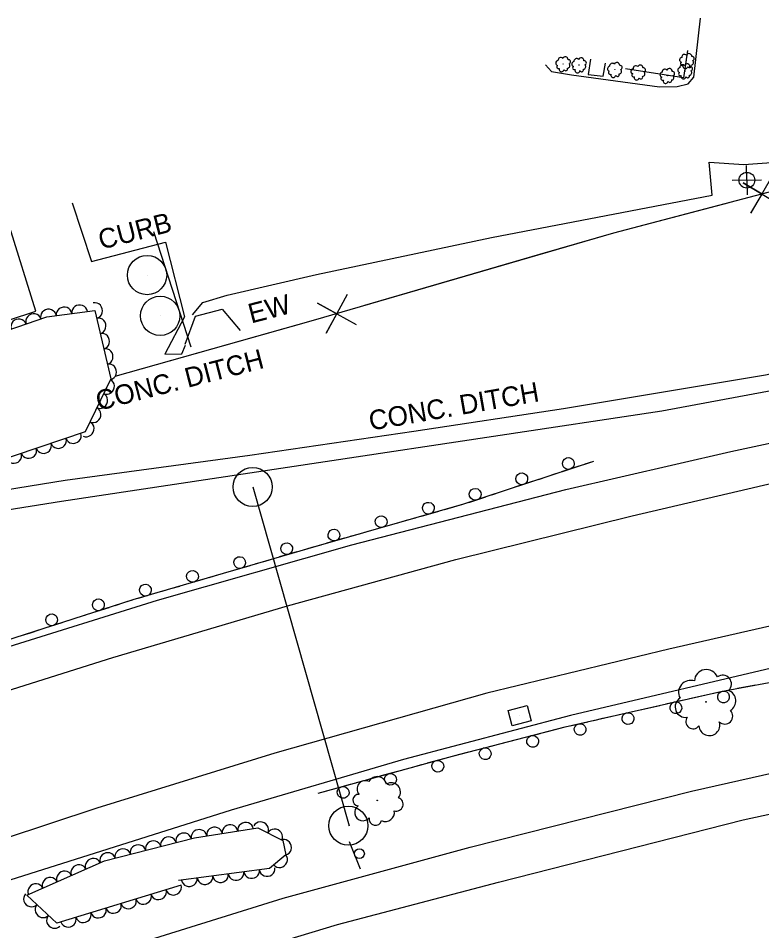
# Model space of a CAD drawing. Extents: x 1722896 to 1754269, y 648279 to 666297.
# Drawn here: x 1743219.4 to 1743408.7, y 651857.8 to 652090.2 of the extents above; entities that cross this region are included whole.
import ezdxf

# ---------------------------------------------------------------- set-up
doc = ezdxf.new("R2010")
doc.units = 0
for name, color, linetype in [('DESIGN - CENTERLINE - Proposed', 7, 'Continuous'), ('DESIGN - CENTERLINE - Proposed Text', 7, 'Continuous'), ('DESIGN - CONTOURS - Intermediate with optional Text', 7, 'Continuous'), ('DESIGN - PUBLIC HEARING - Shapes', 7, 'Continuous'), ('DESIGN - SCRATCH - User 1', 7, 'Continuous'), ('SURVEY - CENTERLINE - Preliminary Text', 7, 'Continuous'), ('SURVEY - CONTOURS - Intermediate with optional Text', 7, 'Continuous'), ('SURVEY - DRAINAGE - Natural Features', 7, 'Continuous'), ('SURVEY - VEGETATION - Features with Text', 7, 'Continuous')]:
    doc.layers.add(name, color=color, linetype=linetype)

msp = doc.modelspace()

# ---------------------------------------------------------------- linework, layer by layer
at = {"layer": 'DESIGN - CENTERLINE - Proposed'}
for points in [[(1743261.88, 652007.21), (1743264.51, 652014.36), (1743271.33, 652016.07), (1743275.9, 652010.7)], [(1743261.71, 652014.12), (1743256.69, 652004.62), (1743261.04, 652004.75), (1743261.93, 652006.95)], [(1743459.44, 652004.88), (1743417.43, 651996.48), (1743383.3, 651990.11), (1743297.52, 651977.21), (1743230.41, 651967.15), (1743198.42, 651962.07), (1743197.73, 651967.15), (1743231.29, 651972.58), (1743278.39, 651978.96), (1743320.12, 651985.05), (1743358.23, 651990.81), (1743409.69, 651999.38), (1743458.57, 652009.82), (1743459.44, 652004.88)]]:
    msp.add_lwpolyline(points, dxfattribs=at)
at = {"layer": 'DESIGN - CENTERLINE - Proposed Text'}
for points in [[(1743389.77, 652081.99), (1743388.74, 652075), (1743374.02, 652077.26)], [(1743365.06, 652079.79), (1743364.51, 652075.88), (1743368.3, 652075.45), (1743368.92, 652078.78)], [(1743244.03, 651999.05), (1743294.58, 652013.3), (1743371.04, 652035.57), (1743418.1, 652047.96), (1743457.18, 652053), (1743535.16, 652060.65), (1743631.92, 652070.97), (1743691.98, 652076.49), (1743692.5, 652074.49)], [(1743411.57, 652050.27), (1743405.97, 652040.52), (1743408.82, 652045.41), (1743403.94, 652048.26), (1743413.61, 652042.54)], [(1743352.17, 652030.07), (1743371.04, 652035.57), (1743400.38, 652043.29)], [(1743106.46, 652006.51), (1743115.25, 651979.9), (1743223.9, 652015.6), (1743217.18, 652037.12)], [(1743307.62, 652017.1), (1743352.17, 652030.07)], [(1743303.17, 652019.86), (1743297.82, 652009.97), (1743300.54, 652014.93), (1743295.58, 652017.66), (1743305.4, 652012.18)], [(1743244.03, 651999.05), (1743292.15, 652012.62)]]:
    msp.add_lwpolyline(points, dxfattribs=at)
at = {"layer": 'DESIGN - CONTOURS - Intermediate with optional Text'}
for q in [(1743404.84, 652052.68), (1743401.17, 652048.86), (1743408.67, 652049.02), (1743405, 652045.19)]:
    msp.add_line((1743404.92, 652048.94), q, dxfattribs=at)
msp.add_circle((1743404.92, 652048.94), 2, dxfattribs=at)
at = {"layer": 'DESIGN - PUBLIC HEARING - Shapes'}
for p, q in [((1743263.4, 652006.41), (1743253.9, 652035.81)), ((1743252.21, 652024.76), (1743252.21, 652024.76)), ((1743255.57, 652014.38), (1743255.57, 652014.38)), ((1743279.08, 651970.82), (1743303.61, 651884.58)), ((1743279.11, 651970.8), (1743279.11, 651970.8)), ((1743303.48, 651884.56), (1743303.48, 651884.56)), ((1743306.55, 651873.49), (1743303.74, 651880.44))]:
    msp.add_line(p, q, dxfattribs=at)
for centre, radius in [((1743252.18, 652024.78), 5), ((1743255.53, 652014.39), 5), ((1743279.08, 651970.82), 5), ((1743303.44, 651884.58), 5), ((1743306.27, 651877.44), 1.25)]:
    msp.add_circle(centre, radius, dxfattribs=at)
at = {"layer": 'DESIGN - SCRATCH - User 1'}
for points in [[(1743365.85, 651977.34), (1743332.79, 651966.42), (1743295.19, 651955.7), (1743248.55, 651942.05), (1743198.11, 651925.85), (1743163.63, 651914.49), (1743147.77, 651909.08), (1743105.66, 651892.59), (1743020.15, 651857.45), (1742984.3, 651841.33), (1742947.3, 651823.17), (1742893.81, 651795.58), (1742859.89, 651777.58), (1742850.32, 651773.45), (1742836.72, 651764.69), (1742796.21, 651741.15), (1742760.7, 651718.48), (1742717.06, 651689.37)], [(1743365.85, 651977.34), (1743363.62, 651976.6)], [(1743362.1, 651976.1), (1743357.74, 651974.66)], [(1743353.99, 651973.42), (1743351.75, 651972.68)], [(1743356.22, 651974.16), (1743353.99, 651973.42)], [(1743350.23, 651972.18), (1743345.87, 651970.74)], [(1743338.36, 651968.26), (1743334, 651966.82)], [(1743342.11, 651969.5), (1743339.88, 651968.76)], [(1743344.35, 651970.24), (1743342.11, 651969.5)], [(1743330.21, 651965.69), (1743327.95, 651965.04)], [(1743332.47, 651966.33), (1743330.21, 651965.69)], [(1743326.41, 651964.6), (1743321.99, 651963.34)], [(1743314.39, 651961.18), (1743309.97, 651959.92)], [(1743318.19, 651962.26), (1743315.93, 651961.61)], [(1743320.45, 651962.9), (1743318.19, 651962.26)], [(1743306.17, 651958.83), (1743303.91, 651958.19)], [(1743308.43, 651959.48), (1743306.17, 651958.83)], [(1743302.37, 651957.75), (1743297.95, 651956.49)], [(1743290.36, 651954.29), (1743285.95, 651953)], [(1743294.15, 651955.4), (1743291.9, 651954.74)], [(1743296.41, 651956.05), (1743295.19, 651955.7), (1743294.15, 651955.4)], [(1743282.16, 651951.89), (1743279.9, 651951.23)], [(1743284.41, 651952.55), (1743282.16, 651951.89)], [(1743278.36, 651950.78), (1743273.95, 651949.48)], [(1743266.37, 651947.26), (1743261.95, 651945.97)], [(1743270.16, 651948.37), (1743267.9, 651947.71)], [(1743272.41, 651949.03), (1743270.16, 651948.37)], [(1743258.16, 651944.86), (1743255.91, 651944.2)], [(1743260.42, 651945.52), (1743258.16, 651944.86)], [(1743254.37, 651943.75), (1743249.96, 651942.46)], [(1743242.42, 651940.08), (1743238.04, 651938.67)], [(1743246.19, 651941.29), (1743243.95, 651940.57)], [(1743248.42, 651942.01), (1743246.19, 651941.29)], [(1743236.52, 651938.19), (1743234.28, 651937.47)], [(1743230.52, 651936.26), (1743226.14, 651934.85)], [(1743234.28, 651937.47), (1743232.05, 651936.75)], [(1743222.38, 651933.64), (1743220.15, 651932.93)], [(1743224.62, 651934.36), (1743222.38, 651933.64)], [(1743295.72, 651892.85), (1743329.96, 651902.31), (1743358.63, 651909.73), (1743398.25, 651918.76), (1743420.2, 651922.81), (1743436.03, 651924.46)], [(1743396.47, 651918.36), (1743398.25, 651918.76), (1743400.98, 651919.27)], [(1743402.55, 651919.56), (1743404.86, 651919.98)], [(1743404.86, 651919.98), (1743407.18, 651920.41)], [(1743390.33, 651916.96), (1743392.62, 651917.48)], [(1743392.62, 651917.48), (1743394.91, 651918)], [(1743378.14, 651914.18), (1743380.43, 651914.7)], [(1743380.43, 651914.7), (1743382.72, 651915.22)], [(1743384.28, 651915.58), (1743388.77, 651916.6)], [(1743368.25, 651911.92), (1743370.54, 651912.45)], [(1743372.1, 651912.8), (1743376.58, 651913.83)], [(1743359.91, 651910.02), (1743364.39, 651911.05)], [(1743365.95, 651911.4), (1743368.25, 651911.92)], [(1743347.8, 651906.93), (1743352.25, 651908.08)], [(1743353.8, 651908.48), (1743356.08, 651909.07)], [(1743356.08, 651909.07), (1743358.35, 651909.66)], [(1743341.7, 651905.35), (1743343.98, 651905.94)], [(1743343.98, 651905.94), (1743346.25, 651906.53)], [(1743331.87, 651902.81), (1743334.15, 651903.39)], [(1743335.7, 651903.8), (1743340.15, 651904.95)], [(1743323.62, 651900.56), (1743328.06, 651901.79)], [(1743329.6, 651902.21), (1743329.96, 651902.31), (1743331.87, 651902.81)], [(1743311.58, 651897.23), (1743316.01, 651898.46)], [(1743317.55, 651898.88), (1743319.82, 651899.51)], [(1743319.82, 651899.51), (1743322.08, 651900.13)], [(1743305.5, 651895.55), (1743307.77, 651896.18)], [(1743307.77, 651896.18), (1743310.03, 651896.81)], [(1743299.53, 651893.9), (1743303.96, 651895.13)], [(1743295.72, 651892.85), (1743297.99, 651893.48)]]:
    msp.add_lwpolyline(points, dxfattribs=at)
for centre, start, end in [((1743359.47, 651976.81), 41.5364, 41.5266), ((1743347.6, 651972.89), 41.5364, 41.5266), ((1743335.73, 651968.97), 41.5364, 41.5266), ((1743323.81, 651965.42), 39.1725, 39.1627), ((1743311.79, 651961.99), 39.1725, 39.1627), ((1743299.77, 651958.57), 39.1725, 39.1627), ((1743287.75, 651955.09), 39.5785, 39.5687), ((1743275.76, 651951.58), 39.5785, 39.5687), ((1743263.76, 651948.06), 39.5785, 39.5687), ((1743251.76, 651944.55), 39.5785, 39.5687), ((1743239.8, 651940.81), 41.0646, 41.0548), ((1743227.9, 651936.99), 41.0646, 41.0548), ((1743398.97, 651917.37), 213.7112, 213.7013), ((1743386.84, 651914.62), 216.1018, 216.092), ((1743374.65, 651911.85), 216.1018, 216.092), ((1743362.46, 651909.07), 216.1018, 216.092), ((1743350.38, 651906.05), 217.7761, 217.7662), ((1743338.28, 651902.91), 217.7761, 217.7662), ((1743326.22, 651899.72), 218.7036, 218.6938), ((1743314.17, 651896.39), 218.7036, 218.6938), ((1743302.12, 651893.06), 218.7036, 218.6938)]:
    msp.add_arc(centre, 1.5, start, end, dxfattribs=at)
at = {"layer": 'SURVEY - CENTERLINE - Preliminary Text'}
for points in [[(1743353.61, 652078.31), (1743355.15, 652076.59), (1743360.3, 652075.77), (1743382.69, 652072.73), (1743387.14, 652072.84), (1743389.95, 652073.45), (1743391.43, 652075.21), (1743393.07, 652090.18)], [(1743263.74, 652014.7), (1743266.4, 652017.82), (1743272.59, 652019.68), (1743295.29, 652024.91), (1743339.93, 652034.37), (1743396.09, 652045.1), (1743395.34, 652053.51), (1743404.14, 652052.94), (1743435.59, 652055.25), (1743459.97, 652057.07), (1743474.77, 652058.8), (1743486.71, 652060.7), (1743490.74, 652061.54), (1743497.37, 652064), (1743501.76, 652066.33)], [(1743233.1, 652043.19), (1743238.01, 652028.25), (1743256.91, 652033.16), (1743261.71, 652014.12)], [(1743077.43, 651879.1), (1743116.86, 651894.33), (1743168.67, 651913.89), (1743215.74, 651929.74), (1743254.87, 651941.98), (1743304.29, 651956.06), (1743358.81, 651970.19), (1743400.83, 651979.85), (1743449.18, 651990.19), (1743483.97, 651996.23), (1743537.74, 652005.08), (1743590.79, 652012.12), (1743653.88, 652018.54), (1743708.61, 652022.88), (1743760.38, 652025.68)], [(1743095.73, 651874.85), (1743150.2, 651895.53), (1743203.3, 651914.75), (1743243.45, 651927.39), (1743287.98, 651940.56), (1743330.85, 651952.38), (1743375.7, 651963.47), (1743416.77, 651973.06), (1743448.51, 651979.7), (1743482.58, 651985.74), (1743514, 651990.88), (1743553.49, 651996.41), (1743594.71, 652001.79), (1743634.28, 652005.93), (1743686.17, 652011.19), (1743726.33, 652013.19), (1743781.43, 652015.13)], [(1743739.5, 651978.58), (1743679.01, 651974.91), (1743622.71, 651969.23), (1743572.43, 651963.4), (1743519.45, 651955.92), (1743471.96, 651948.17), (1743429.05, 651939.5), (1743385.01, 651929.51), (1743338.73, 651918.36), (1743284.73, 651903.06), (1743239.37, 651889.02), (1743191.84, 651873.3), (1743141.97, 651855.15), (1743078.32, 651829.85), (1743022.91, 651805.7), (1742968.99, 651780.4), (1742918.15, 651754.44), (1742878.3, 651732.61), (1742836.55, 651708.83), (1742793.81, 651683.04), (1742729.85, 651640.34)], [(1743745.59, 651968.56), (1743702.2, 651966.48), (1743661.64, 651962.8), (1743624.91, 651958.75), (1743587.39, 651954.5), (1743548.68, 651949.41), (1743511.11, 651944.13), (1743467.3, 651936.28), (1743416.97, 651926.05), (1743359.97, 651912.6), (1743317.49, 651901.43), (1743273.57, 651888.54), (1743200.78, 651865.49), (1743162.5, 651851.7), (1743116, 651833.85), (1743075.19, 651817.15), (1743046.65, 651804.71), (1742999.1, 651783.58), (1742946.09, 651756.96), (1742901.45, 651733.16), (1742857.56, 651709.19), (1742819.18, 651686.44), (1742770.8, 651655.86), (1742732.89, 651629.95)], [(1742739.16, 651601.84), (1742768.42, 651621.3), (1742809.14, 651647.39), (1742850.01, 651673.28), (1742889.56, 651696.34), (1742926.03, 651716.64), (1742967.88, 651738.94), (1743003.87, 651756.69), (1743053.93, 651780.07), (1743109.26, 651804.15), (1743147.66, 651819.4), (1743198.14, 651837.65), (1743250.32, 651854.71), (1743286.88, 651866.11), (1743334.42, 651879.14), (1743390.79, 651893.38), (1743436.41, 651903.65), (1743483.49, 651913.07), (1743525.14, 651920.01), (1743574.47, 651927.62), (1743632.88, 651934.34), (1743702.3, 651939.85), (1743751.26, 651942.93)], [(1742742.71, 651592.46), (1742764.5, 651607.4), (1742805.2, 651634.28), (1742840.42, 651656.19), (1742874.14, 651676.6), (1742907.07, 651695.07), (1742940.05, 651712.77), (1742986.34, 651736.62), (1743024.11, 651754.68), (1743082.9, 651781.61), (1743133.72, 651802.88), (1743172.13, 651817.62), (1743214.38, 651832.08), (1743262.78, 651847.99), (1743300.68, 651859.4), (1743341.66, 651870.2), (1743403.99, 651886.11), (1743447.4, 651895.51), (1743501.72, 651905.51), (1743577.86, 651917.18), (1743635.43, 651923.88), (1743689.08, 651928.99), (1743737.38, 651931.93)]]:
    msp.add_lwpolyline(points, dxfattribs=at)
at = {"layer": 'SURVEY - DRAINAGE - Natural Features'}
msp.add_line((1743347.06, 651912.59), (1743347.06, 651912.59), dxfattribs=at)
msp.add_lwpolyline([(1743345.14, 651910.03), (1743344.14, 651913.9), (1743348.98, 651915.15), (1743349.98, 651911.28), (1743345.14, 651910.03)], dxfattribs=at)
at = {"layer": 'SURVEY - VEGETATION - Features with Text'}
for points in [[(1743103.52, 652006.18), (1743112.99, 651978.06), (1743119.16, 651977.18), (1743226.63, 652014.17), (1743238.92, 652015.79), (1743242.92, 651998.38), (1743236.44, 651984.83), (1743212.45, 651976.8), (1743203.99, 651973.89), (1743205, 651966.83), (1743207.15, 651958.54), (1743204.47, 651950.08), (1743196.36, 651943.45), (1743186.29, 651934.79), (1743177.17, 651927.41), (1743168.83, 651922.73), (1743155.21, 651914.95), (1743123.86, 651904.86), (1743098.02, 651894.27)], [(1743260.85, 651869.39), (1743229.21, 651859.75), (1743221.55, 651866.89), (1743241.36, 651875.6), (1743264.23, 651881.52), (1743280.38, 651884.01), (1743286.72, 651880.77), (1743287.51, 651877.13), (1743283.34, 651873.65), (1743260.15, 651870.6)]]:
    msp.add_lwpolyline(points, dxfattribs=at)
for centre, radius in [((1743358.13, 652078.55), 0.022), ((1743362.18, 652078.28), 0.022), ((1743389.65, 652079.35), 0.022), ((1743371.29, 652077.09), 0.022), ((1743377.25, 652076.44), 0.022), ((1743384.65, 652075.57), 0.022), ((1743389.18, 652076.74), 0.022), ((1743394.51, 651916.13), 0.0933), ((1743310.8, 651891.01), 0.0738)]:
    msp.add_circle(centre, radius, dxfattribs=at)
for centre, radius, start, end in [((1743357.53, 652079.45), 0.719, 46.4832, 184.0074), ((1743358.66, 652079.65), 0.714, 357.379, 153.2175), ((1743359.49, 652079.1), 0.527, 287.6319, 102.6322), ((1743361.57, 652079.18), 0.719, 46.4832, 184.0074), ((1743362.71, 652079.38), 0.714, 357.379, 153.2175), ((1743388.41, 652079.58), 0.631, 97.4305, 254.2194), ((1743389.04, 652080.26), 0.719, 46.4832, 184.0074), ((1743390.18, 652080.46), 0.714, 357.379, 153.2175), ((1743391.01, 652079.91), 0.527, 287.6319, 102.6322), ((1743356.89, 652078.78), 0.631, 97.4305, 254.2194), ((1743356.93, 652077.79), 0.433, 119.5466, 298.2923), ((1743357.73, 652077.19), 0.629, 159.5673, 352.987), ((1743358.8, 652077.3), 0.479, 202.186, 19.5051), ((1743359.16, 652078.13), 0.679, 277.473, 44.3187), ((1743360.94, 652078.5), 0.631, 97.4305, 254.2194), ((1743360.98, 652077.52), 0.433, 119.5466, 298.2923), ((1743362.84, 652077.02), 0.479, 202.186, 19.5051), ((1743363.21, 652077.86), 0.679, 277.473, 44.3187), ((1743363.53, 652078.83), 0.527, 287.6319, 102.6322), ((1743370.05, 652077.32), 0.631, 97.4305, 254.2194), ((1743370.68, 652077.99), 0.719, 46.4832, 184.0074), ((1743371.82, 652078.19), 0.714, 357.379, 153.2175), ((1743372.65, 652077.64), 0.527, 287.6319, 102.6322), ((1743376.01, 652076.67), 0.631, 97.4305, 254.2194), ((1743376.65, 652077.34), 0.719, 46.4832, 184.0074), ((1743377.78, 652077.54), 0.714, 357.379, 153.2175), ((1743378.61, 652077), 0.527, 287.6319, 102.6322), ((1743384.04, 652076.47), 0.719, 46.4832, 184.0074), ((1743385.18, 652076.67), 0.714, 357.379, 153.2175), ((1743387.94, 652076.97), 0.631, 97.4305, 254.2194), ((1743388.57, 652077.64), 0.719, 46.4832, 184.0074), ((1743388.45, 652078.6), 0.433, 119.5466, 298.2923), ((1743389.25, 652078), 0.629, 159.5673, 352.987), ((1743389.7, 652077.84), 0.714, 357.379, 153.2175), ((1743390.32, 652078.1), 0.479, 202.186, 19.5051), ((1743390.53, 652077.3), 0.527, 287.6319, 102.6322), ((1743390.68, 652078.93), 0.679, 277.473, 44.3187), ((1743361.78, 652076.92), 0.629, 159.5673, 352.987), ((1743370.09, 652076.33), 0.433, 119.5466, 298.2923), ((1743370.89, 652075.73), 0.629, 159.5673, 352.987), ((1743371.96, 652075.83), 0.479, 202.186, 19.5051), ((1743372.32, 652076.67), 0.679, 277.473, 44.3187), ((1743376.06, 652075.68), 0.433, 119.5466, 298.2923), ((1743376.85, 652075.08), 0.629, 159.5673, 352.987), ((1743377.92, 652075.19), 0.479, 202.186, 19.5051), ((1743378.28, 652076.02), 0.679, 277.473, 44.3187), ((1743383.41, 652075.8), 0.631, 97.4305, 254.2194), ((1743383.45, 652074.81), 0.433, 119.5466, 298.2923), ((1743385.68, 652075.15), 0.679, 277.473, 44.3187), ((1743386, 652076.12), 0.527, 287.6319, 102.6322), ((1743387.98, 652075.98), 0.433, 119.5466, 298.2923), ((1743388.77, 652075.38), 0.629, 159.5673, 352.987), ((1743389.84, 652075.49), 0.479, 202.186, 19.5051), ((1743390.2, 652076.32), 0.679, 277.473, 44.3187), ((1743384.25, 652074.21), 0.629, 159.5673, 352.987), ((1743385.32, 652074.32), 0.479, 202.186, 19.5051), ((1743394.6, 651921.31), 3.03, 21.9985, 177.837), ((1743390.58, 651918.54), 3.05, 71.1027, 208.6269), ((1743398.75, 651920.67), 2.23, 312.2514, 127.2517), ((1743389.33, 651914.82), 2.67, 122.0499, 278.8389), ((1743399.22, 651916.33), 2.88, 302.0925, 68.9382), ((1743399.29, 651912.48), 2.03, 226.8054, 44.1246), ((1743391.23, 651911.1), 1.84, 144.1661, 322.9117), ((1743395.36, 651910.19), 2.67, 184.1868, 17.6065), ((1743307.76, 651893.93), 2.11, 63.8997, 220.6887), ((1743310.78, 651894.65), 2.41, 12.9525, 150.4767), ((1743314.31, 651893.11), 2.39, 323.8483, 119.6868), ((1743306.05, 651891.11), 1.45, 86.0159, 264.7615), ((1743315.61, 651890.05), 1.76, 254.1012, 69.1015), ((1743307.16, 651887.96), 2.11, 126.0366, 319.4563), ((1743312.89, 651887.92), 2.27, 243.9423, 10.788), ((1743310.34, 651886.27), 1.61, 168.6552, 345.9744)]:
    msp.add_arc(centre, radius, start, end, dxfattribs=at)
for centre, major_axis in [((1743231.03, 652014.75), (1.98, 0.26)), ((1743235, 652015.27), (1.98, 0.26)), ((1743238.93, 652015.74), (0.45, -1.95)), ((1743223.26, 652013.01), (1.89, 0.65)), ((1743227.07, 652014.22), (1.98, 0.26)), ((1743219.48, 652011.71), (1.89, 0.65)), ((1743239.82, 652011.84), (0.45, -1.95)), ((1743240.72, 652007.94), (0.45, -1.95)), ((1743241.62, 652004.04), (0.45, -1.95)), ((1743242.51, 652000.14), (0.45, -1.95)), ((1743241.98, 651996.4), (-0.86, -1.8)), ((1743240.25, 651992.8), (-0.86, -1.8)), ((1743238.52, 651989.19), (-0.86, -1.8)), ((1743236.79, 651985.58), (-0.86, -1.8)), ((1743233.43, 651983.82), (-1.9, -0.64)), ((1743225.85, 651981.28), (-1.9, -0.64)), ((1743229.64, 651982.55), (-1.9, -0.64)), ((1743222.05, 651980.01), (-1.9, -0.64)), ((1743218.26, 651978.74), (-1.9, -0.64)), ((1743269.35, 651882.31), (1.98, 0.3)), ((1743273.3, 651882.92), (1.98, 0.3)), ((1743277.26, 651883.53), (1.98, 0.3)), ((1743281.13, 651883.63), (1.78, -0.91)), ((1743261.5, 651880.82), (1.94, 0.5)), ((1743265.4, 651881.7), (1.98, 0.3)), ((1743284.69, 651881.81), (1.78, -0.91)), ((1743249.88, 651877.81), (1.94, 0.5)), ((1743253.75, 651878.81), (1.94, 0.5)), ((1743257.63, 651879.81), (1.94, 0.5)), ((1743287.08, 651879.09), (0.43, -1.95)), ((1743242.14, 651875.8), (1.94, 0.5)), ((1743246.01, 651876.8), (1.94, 0.5)), ((1743238.43, 651874.31), (1.83, 0.81)), ((1743285.98, 651875.85), (-1.54, -1.28)), ((1743231.11, 651871.09), (1.83, 0.81)), ((1743234.77, 651872.7), (1.83, 0.81)), ((1743274.85, 651872.54), (-1.98, -0.26)), ((1743278.82, 651873.06), (-1.98, -0.26)), ((1743282.78, 651873.58), (-1.98, -0.26)), ((1743227.45, 651869.48), (1.83, 0.81)), ((1743262.95, 651870.97), (-1.98, -0.26)), ((1743266.92, 651871.49), (-1.98, -0.26)), ((1743270.88, 651872.01), (-1.98, -0.26)), ((1743223.79, 651867.87), (1.83, 0.81)), ((1743255.11, 651867.64), (-1.91, -0.58)), ((1743258.94, 651868.81), (-1.91, -0.58)), ((1743222.68, 651865.83), (-1.46, 1.36)), ((1743247.46, 651865.31), (-1.91, -0.58)), ((1743251.29, 651866.48), (-1.91, -0.58)), ((1743225.61, 651863.1), (-1.46, 1.36)), ((1743239.81, 651862.98), (-1.91, -0.58)), ((1743243.64, 651864.15), (-1.91, -0.58)), ((1743228.54, 651860.38), (-1.46, 1.36)), ((1743232.16, 651860.65), (-1.91, -0.58)), ((1743235.98, 651861.81), (-1.91, -0.58))]:
    msp.add_ellipse(centre, major_axis=major_axis, ratio=0.940188, start_param=0, end_param=3.141593, dxfattribs=at)

# ---------------------------------------------------------------- texts
at = {"layer": 'DESIGN - SCRATCH - User 1'}
msp.add_text('CURB', height=5, rotation=14.5151, dxfattribs=at).set_placement((1743240.52, 652031.24))
at = {"layer": 'SURVEY - CONTOURS - Intermediate with optional Text'}
for s, rotation, p in [('EW', 14.5144, (1743278.69, 652012.44)), ('CONC. DITCH', 14.5172, (1743239.87, 651990.2)), ('CONC. DITCH', 9.8707, (1743309.13, 651985.17))]:
    msp.add_text(s, height=5, rotation=rotation, dxfattribs=at).set_placement(p)

doc.saveas('drawing.dxf')
